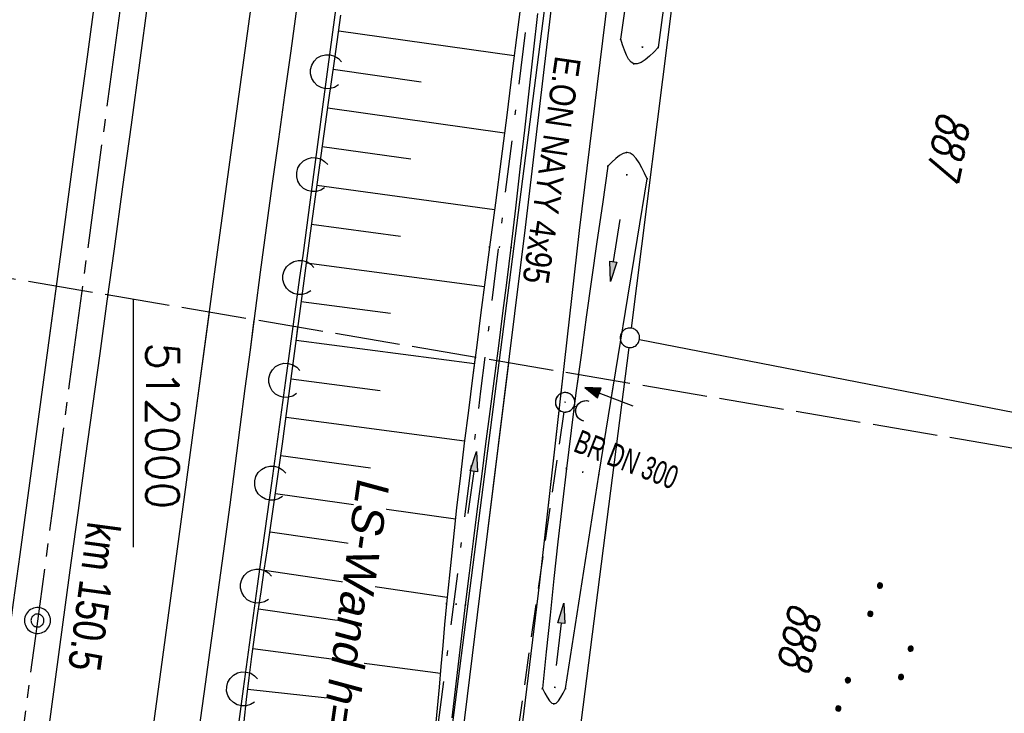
# Model space of a CAD drawing. Extents: x 510526 to 513920, y 467229 to 478797.
# Tile 287 of 467: x 511991 to 512067, y 474621 to 474674. Entities that reach past the tile are written whole.
import ezdxf
from ezdxf.enums import TextEntityAlignment as Align

# ---------------------------------------------------------------- set-up
doc = ezdxf.new("R2010")
doc.units = 0
doc.header["$LTSCALE"] = 10
doc.header["$MEASUREMENT"] = 0
for name, pattern in [('ACHSE', [5.5, 4, -0.5, 0.5, -0.5]), ('AUSGEZOGEN', [0]), ('LT00', [0]), ('LT08', [0.42, 0.2, -0.1, 0.02, -0.1]), ('LT14', [0.6, 0.5, -0.1]), ('STRICHLINIE2', [0.375, 0.25, -0.125])]:
    doc.linetypes.add(name, pattern=pattern)
doc.layers.get('0').update_dxf_attribs({"linetype": 'LT00'})
for name, color, linetype in [('-AX-020', 250, 'ACHSE'), ('-Halt-Pfeil', 4, 'LT00'), ('-Haltung', 182, 'STRICHLINIE2'), ('-Haltungsbeschriftung', 182, 'LT00'), ('-ST-20-1', 250, 'LT00'), ('-ST-20-5', 250, 'LT00'), ('DFK_AB_L', 21, 'LT00'), ('DFK_FLUR_NR', 250, 'LT00'), ('DFK_GZPKT', 250, 'LT00'), ('DFK_KATASTER', 250, 'LT00'), ('DFK_NUTZUNG', 250, 'LT00'), ('LS-WAND_TEXT', 11, 'Continuous'), ('PFEIL', 140, 'AUSGEZOGEN'), ('STROM_TEXT', 80, 'Continuous'), ('STROM_UNTER', 80, 'LT08'), ('V90_AFBR_BAB', 250, 'LT00'), ('V90_BOESCH', 250, 'LT00'), ('V90_BOSCHUNG', 250, 'LT00'), ('V90_GRABEN', 250, 'LT00'), ('V90_KA_PRUF', 182, 'LT00'), ('V90_LAERM', 11, 'LT00'), ('V90_LD_MARK', 250, 'LT00'), ('V90_PK_GR', 1, 'LT00'), ('V90_UK_DURCH', 182, 'LT00'), ('V91_AFBR_BAB', 250, 'LT00'), ('V91_BOESCH', 250, 'LT00'), ('V91_BOSCHUNG', 250, 'LT00'), ('V91_GRABEN', 250, 'LT00'), ('V91_KA_PRUF', 182, 'LT00'), ('V91_LAERM', 11, 'LT00'), ('V91_LD_MARK', 2, 'LT00'), ('V91_RASTER', 250, 'LT00'), ('V91_UK_DURCH', 182, 'LT00')]:
    doc.layers.add(name, color=color, linetype=linetype)
doc.layers.add('-BLATT_91-RAND', color=7, linetype='LT14', plot=False)
doc.styles.add('Arial Fett', font='txt', dxfattribs={"width": 0.8})
doc.styles.add('Beschrift', font='ARIAL.TTF')
doc.styles.add('Haltungsbeschriftung', font='ARIAL.TTF', dxfattribs={"width": 0.75})
doc.styles.get("Standard").update_dxf_attribs({"font": 'romans.shx'})
doc.styles.add('Versorgungsltg', font='ARIAL.TTF', dxfattribs={"width": 0.8, "height": 2})

# ---------------------------------------------------------------- blocks, each defined once
blk = doc.blocks.new('SYMB7111')
at = {"color": 0, "linetype": 'ByBlock'}
for p, q in [((-0.13, 0.202919), (-0.13, 0.177081)), ((-0.125, 0.172895), (-0.125, 0.207105)), ((-0.12, 0.209164), (-0.12, 0.170836)), ((-0.115, 0.170204), (-0.115, 0.209796)), ((-0.11, 0.209164), (-0.11, 0.170836)), ((-0.105, 0.172895), (-0.105, 0.207105)), ((-0.1, 0.202919), (-0.1, 0.177081)), ((-0.095, 0.189874), (-0.095, 0.190146)), ((0.1, 0.202919), (0.1, 0.177081)), ((0.105, 0.172895), (0.105, 0.207105)), ((0.11, 0.209164), (0.11, 0.170836)), ((0.115, 0.170204), (0.115, 0.209796)), ((0.12, 0.209164), (0.12, 0.170836)), ((0.125, 0.172895), (0.125, 0.207105)), ((0.13, 0.202919), (0.13, 0.177081)), ((0.135, 0.189874), (0.135, 0.190146)), ((-0.515, -0.177081), (-0.515, -0.202919)), ((-0.51, -0.207105), (-0.51, -0.172895)), ((-0.505, -0.170836), (-0.505, -0.209164)), ((-0.5, -0.209796), (-0.5, -0.170204)), ((-0.495, -0.170836), (-0.495, -0.209164)), ((-0.49, -0.207105), (-0.49, -0.172895)), ((-0.485, -0.177081), (-0.485, -0.202919)), ((-0.48, -0.190126), (-0.48, -0.189854)), ((-0.285, -0.177081), (-0.285, -0.202919)), ((-0.28, -0.207105), (-0.28, -0.172895)), ((-0.275, -0.170836), (-0.275, -0.209164)), ((-0.27, -0.209796), (-0.27, -0.170204)), ((-0.265, -0.170836), (-0.265, -0.209164)), ((-0.26, -0.207105), (-0.26, -0.172895)), ((-0.255, -0.177081), (-0.255, -0.202919)), ((-0.25, -0.190126), (-0.25, -0.189854)), ((0.255, -0.177081), (0.255, -0.202919)), ((0.26, -0.207105), (0.26, -0.172895)), ((0.265, -0.170836), (0.265, -0.209164)), ((0.27, -0.209796), (0.27, -0.170204)), ((0.275, -0.170836), (0.275, -0.209164)), ((0.28, -0.207105), (0.28, -0.172895)), ((0.285, -0.177081), (0.285, -0.202919)), ((0.29, -0.190126), (0.29, -0.189854)), ((0.485, -0.177081), (0.485, -0.202919)), ((0.49, -0.207105), (0.49, -0.172895)), ((0.495, -0.170836), (0.495, -0.209164)), ((0.5, -0.209796), (0.5, -0.170204)), ((0.505, -0.170836), (0.505, -0.209164)), ((0.51, -0.207105), (0.51, -0.172895)), ((0.515, -0.177081), (0.515, -0.202919)), ((0.52, -0.190126), (0.52, -0.189854))]:
    blk.add_line(p, q, dxfattribs=at)
for points in [[(-0.095, 0.19), (-0.096981, 0.198678), (-0.10253, 0.205637), (-0.11055, 0.209499), (-0.11945, 0.209499), (-0.12747, 0.205637), (-0.133019, 0.198678), (-0.135, 0.19), (-0.133019, 0.181322), (-0.12747, 0.174363), (-0.11945, 0.170501), (-0.11055, 0.170501), (-0.10253, 0.174363), (-0.096981, 0.181322), (-0.095, 0.19)], [(0.135, 0.19), (0.133019, 0.198678), (0.12747, 0.205637), (0.11945, 0.209499), (0.11055, 0.209499), (0.10253, 0.205637), (0.096981, 0.198678), (0.095, 0.19), (0.096981, 0.181322), (0.10253, 0.174363), (0.11055, 0.170501), (0.11945, 0.170501), (0.12747, 0.174363), (0.133019, 0.181322), (0.135, 0.19)], [(-0.48, -0.19), (-0.481981, -0.181322), (-0.48753, -0.174363), (-0.49555, -0.170501), (-0.50445, -0.170501), (-0.51247, -0.174363), (-0.518019, -0.181322), (-0.52, -0.19), (-0.518019, -0.198678), (-0.51247, -0.205637), (-0.50445, -0.209499), (-0.49555, -0.209499), (-0.48753, -0.205637), (-0.481981, -0.198678), (-0.48, -0.19)], [(-0.25, -0.19), (-0.251981, -0.181322), (-0.25753, -0.174363), (-0.26555, -0.170501), (-0.27445, -0.170501), (-0.28247, -0.174363), (-0.288019, -0.181322), (-0.29, -0.19), (-0.288019, -0.198678), (-0.28247, -0.205637), (-0.27445, -0.209499), (-0.26555, -0.209499), (-0.25753, -0.205637), (-0.251981, -0.198678), (-0.25, -0.19)], [(0.29, -0.19), (0.288019, -0.181322), (0.28247, -0.174363), (0.27445, -0.170501), (0.26555, -0.170501), (0.25753, -0.174363), (0.251981, -0.181322), (0.25, -0.19), (0.251981, -0.198678), (0.25753, -0.205637), (0.26555, -0.209499), (0.27445, -0.209499), (0.28247, -0.205637), (0.288019, -0.198678), (0.29, -0.19)], [(0.52, -0.19), (0.518019, -0.181322), (0.51247, -0.174363), (0.50445, -0.170501), (0.49555, -0.170501), (0.48753, -0.174363), (0.481981, -0.181322), (0.48, -0.19), (0.481981, -0.198678), (0.48753, -0.205637), (0.49555, -0.209499), (0.50445, -0.209499), (0.51247, -0.205637), (0.518019, -0.198678), (0.52, -0.19)]]:
    blk.add_lwpolyline(points, dxfattribs=at)
blk = doc.blocks.new('SYMB7010')
at = {"color": 0, "linetype": 'ByBlock'}
for points in [[(-0.031408, 0.499213), (-0.093728, 0.49134), (-0.15457, 0.475719), (-0.212975, 0.452595), (-0.268021, 0.422333), (-0.31884, 0.385411), (-0.36463, 0.342411), (-0.40467, 0.29401), (-0.438329, 0.240973), (-0.465074, 0.184136), (-0.484486, 0.124395), (-0.496256, 0.062692), (-0.5002, 0)], [(-0.5002, 0), (-0.496256, -0.062692), (-0.484486, -0.124395), (-0.465075, -0.184136), (-0.438329, -0.240973), (-0.404671, -0.29401), (-0.36463, -0.342411), (-0.31884, -0.385411), (-0.268021, -0.422333), (-0.212975, -0.452595), (-0.154571, -0.475719), (-0.093728, -0.49134), (-0.031408, -0.499213), (0.031408, -0.499213)], [(0.5002, 0), (0.496256, 0.062692), (0.484485, 0.124395), (0.465074, 0.184136), (0.438329, 0.240973), (0.40467, 0.29401), (0.36463, 0.342411), (0.31884, 0.385411), (0.268021, 0.422333), (0.212975, 0.452595), (0.15457, 0.475719), (0.093728, 0.49134), (0.031408, 0.499213), (-0.031408, 0.499213)], [(0.031408, -0.499213), (0.093728, -0.491341), (0.15457, -0.475719), (0.212975, -0.452595), (0.268021, -0.422333), (0.31884, -0.385411), (0.36463, -0.342411), (0.404671, -0.294011), (0.438329, -0.240974), (0.465075, -0.184136), (0.484486, -0.124395), (0.496256, -0.062692), (0.500201, 0)]]:
    blk.add_lwpolyline(points, dxfattribs=at)
blk = doc.blocks.new('SYMB0002')
at = {"color": 0, "linetype": 'ByBlock'}
for points in [[(-0.031395, 0.499013), (-0.093691, 0.491144), (-0.154509, 0.475528), (-0.21289, 0.452414), (-0.267913, 0.422164), (-0.318712, 0.385257), (-0.364484, 0.342274), (-0.404509, 0.293893), (-0.438154, 0.240877), (-0.464888, 0.184062), (-0.484292, 0.124345), (-0.496058, 0.062667), (-0.5, 0)], [(0.5, 0), (0.496057, 0.062667), (0.484292, 0.124345), (0.464888, 0.184062), (0.438153, 0.240877), (0.404509, 0.293893), (0.364484, 0.342274), (0.318712, 0.385257), (0.267913, 0.422164), (0.21289, 0.452414), (0.154509, 0.475528), (0.093691, 0.491144), (0.031395, 0.499013), (-0.031395, 0.499013)], [(-0.5, 0), (-0.496058, -0.062667), (-0.484292, -0.124345), (-0.464888, -0.184062), (-0.438154, -0.240877), (-0.404509, -0.293893), (-0.364485, -0.342274), (-0.318712, -0.385257), (-0.267914, -0.422164), (-0.21289, -0.452414), (-0.154509, -0.475529), (-0.093691, -0.491144), (-0.031395, -0.499014), (0.031395, -0.499014)], [(0.031395, -0.499014), (0.093691, -0.491144), (0.154509, -0.475529), (0.21289, -0.452414), (0.267914, -0.422164), (0.318712, -0.385257), (0.364485, -0.342274), (0.404509, -0.293893), (0.438154, -0.240877), (0.464889, -0.184062), (0.484292, -0.124345), (0.496058, -0.062667), (0.5, 0)]]:
    blk.add_lwpolyline(points, dxfattribs=at)
blk = doc.blocks.new('SYMB0011')
at = {"color": 0, "linetype": 'ByBlock'}
for p, q in [((0.5, 0), (-0.5, 0)), ((0, 0.5), (0, -0.5))]:
    blk.add_line(p, q, dxfattribs=at)
blk = doc.blocks.new('SYMB0003')
at = {"color": 0, "linetype": 'ByBlock'}
for p, q in [((-0.015712, 0), (0.010166, 0.012015)), ((0, -0.021257), (-0.015712, 0)), ((0.010166, 0.012015), (0, -0.021257))]:
    blk.add_line(p, q, dxfattribs=at)
for points in [[(-0.031395, 0.499013), (-0.093691, 0.491144), (-0.154509, 0.475528), (-0.21289, 0.452414), (-0.267913, 0.422164), (-0.318712, 0.385257), (-0.364484, 0.342274), (-0.404509, 0.293893), (-0.438154, 0.240877), (-0.464888, 0.184062), (-0.484292, 0.124345), (-0.496058, 0.062667), (-0.5, 0)], [(-0.5, 0), (-0.496058, -0.062667), (-0.484292, -0.124345), (-0.464888, -0.184062), (-0.438154, -0.240877), (-0.404509, -0.293893), (-0.364485, -0.342274), (-0.318712, -0.385257), (-0.267914, -0.422164), (-0.21289, -0.452414), (-0.154509, -0.475529), (-0.093691, -0.491144), (-0.031395, -0.499014), (0.031395, -0.499014)], [(0.5, 0), (0.496057, 0.062667), (0.484292, 0.124345), (0.464888, 0.184062), (0.438153, 0.240877), (0.404509, 0.293893), (0.364484, 0.342274), (0.318712, 0.385257), (0.267913, 0.422164), (0.21289, 0.452414), (0.154509, 0.475528), (0.093691, 0.491144), (0.031395, 0.499013), (-0.031395, 0.499013)], [(0.031395, -0.499014), (0.093691, -0.491144), (0.154509, -0.475529), (0.21289, -0.452414), (0.267914, -0.422164), (0.318712, -0.385257), (0.364485, -0.342274), (0.404509, -0.293893), (0.438154, -0.240877), (0.464889, -0.184062), (0.484292, -0.124345), (0.496058, -0.062667), (0.5, 0)]]:
    blk.add_lwpolyline(points, dxfattribs=at)
blk = doc.blocks.new('SYMB1107')
at = {"color": 0, "linetype": 'ByBlock'}
for points in [[(-0.2, 0), (-0.196157, 0.039018), (-0.184776, 0.076537), (-0.166294, 0.111114), (-0.141421, 0.141421), (-0.111114, 0.166294), (-0.076537, 0.184776), (-0.039018, 0.196157), (0, 0.2)], [(0, 0.2), (0.039018, 0.196157), (0.076537, 0.184776), (0.111114, 0.166294), (0.141421, 0.141421), (0.166294, 0.111114), (0.184776, 0.076537), (0.196157, 0.039018), (0.2, 0)]]:
    blk.add_lwpolyline(points, dxfattribs=at)
blk = doc.blocks.new('SYMB7122')
at = {"color": 0, "linetype": 'ByBlock'}
for points in [[(-0.109975, -0.002365), (-0.106745, 0.026562), (-0.096041, 0.053629), (-0.078613, 0.076941), (-0.055681, 0.094866), (-0.028851, 0.106149), (0, 0.11)], [(0, 0.11), (0.028851, 0.106149), (0.055681, 0.094866), (0.078613, 0.076941), (0.096041, 0.053629), (0.106745, 0.026562), (0.109975, -0.002365)], [(-0.075234, -0.080249), (-0.093647, -0.057708), (-0.105504, -0.031126), (-0.109975, -0.002365)], [(0.109975, -0.002365), (0.105504, -0.031126), (0.093647, -0.057708), (0.075234, -0.080249)]]:
    blk.add_lwpolyline(points, dxfattribs=at)
blk = doc.blocks.new('Pfreil3')
at = {"layer": 'PFEIL'}
blk.add_hatch(color=256, dxfattribs=at).paths.add_polyline_path([(-1.549, 0.273), (-1.549, -0.273), (0, 0)])
for p, q in [((-1.549, 0), (-4.831, 0)), ((-1.549, -0.273), (-1.549, 0.273)), ((-1.549, 0.273), (0, 0)), ((0, 0), (-1.549, -0.273))]:
    blk.add_line(p, q, dxfattribs=at)
blk = doc.blocks.new('SYMB0070')
at = {"color": 0, "linetype": 'ByBlock'}
for p, q in [((-0.5, 0), (0.2, 0)), ((0.5, 0), (0.2, 0.1)), ((0.2, 0.1), (0.2, 0)), ((0.468, 0), (0.21, 0.086)), ((0.21, 0.086), (0.21, -0.086)), ((0.21, -0.086), (0.468, 0)), ((0.22, -0.072), (0.437, 0)), ((0.23, -0.058), (0.405, 0)), ((0.24, -0.045), (0.374, 0)), ((0.342, 0), (0.25, 0.031)), ((0.25, 0.031), (0.25, -0.031)), ((0.25, -0.031), (0.342, 0)), ((0.26, -0.017), (0.31, 0)), ((0.27, -0.003), (0.279, 0))]:
    blk.add_line(p, q, dxfattribs=at)
for points in [[(0.2, 0), (0.2, -0.1), (0.5, 0)], [(0.437, 0), (0.22, 0.072), (0.22, -0.072)], [(0.405, 0), (0.23, 0.058), (0.23, -0.058)], [(0.374, 0), (0.24, 0.045), (0.24, -0.045)], [(0.31, 0), (0.26, 0.017), (0.26, -0.017)], [(0.279, 0), (0.27, 0.003), (0.27, -0.003)]]:
    blk.add_lwpolyline(points, dxfattribs=at)

msp = doc.modelspace()

# ---------------------------------------------------------------- linework, layer by layer
at = {"layer": '-AX-020', "ltscale": 0.2, "flags": 128}
msp.add_lwpolyline([(513881.716, 478796.972), (513877.87, 478787.354), (513870.367, 478768.801), (513862.788, 478750.278), (513855.137, 478731.786), (513847.411, 478713.324), (513839.611, 478694.893), (513831.738, 478676.494), (513823.791, 478658.127), (513815.771, 478639.791), (513807.678, 478621.487), (513799.512, 478603.216), (513791.272, 478584.978), (513782.96, 478566.773), (513774.576, 478548.601), (513766.118, 478530.463), (513757.588, 478512.359), (513748.986, 478494.289), (513740.312, 478476.254), (513731.565, 478458.253), (513722.747, 478440.287), (513713.857, 478422.357), (513704.896, 478404.463), (513695.863, 478386.605), (513686.758, 478368.782), (513677.583, 478350.997), (513668.336, 478333.248), (513659.019, 478315.536), (513649.63, 478297.862), (513640.172, 478280.225), (513630.643, 478262.626), (513621.043, 478245.066), (513611.374, 478227.544), (513601.634, 478210.061), (513591.825, 478192.617), (513586.745, 478183.647), (513576.83, 478166.262), (513566.848, 478148.917), (513556.8, 478131.609), (513546.688, 478114.338), (513536.514, 478097.104), (513526.28, 478079.906), (513515.988, 478062.743), (513505.638, 478045.613), (513495.234, 478028.517), (513484.778, 478011.453), (513474.27, 477994.421), (513463.712, 477977.419), (513453.108, 477960.447), (513442.457, 477943.503), (513431.762, 477926.587), (513421.026, 477909.698), (513410.248, 477892.835), (513399.432, 477875.997), (513388.579, 477859.182), (513377.691, 477842.39), (513366.769, 477825.62), (513355.815, 477808.871), (513344.831, 477792.142), (513333.819, 477775.431), (513322.78, 477758.738), (513311.715, 477742.062), (513300.628, 477725.401), (513289.519, 477708.754), (513278.389, 477692.121), (513267.242, 477675.5), (513256.078, 477658.891), (513244.899, 477642.291), (513233.706, 477625.7), (513222.502, 477609.117), (513211.288, 477592.542), (513200.066, 477575.971), (513188.837, 477559.405), (513177.603, 477542.843), (513166.366, 477526.282), (513154.797, 477509.239), (513142.496, 477491.114), (513130.197, 477472.988), (513117.902, 477454.859), (513105.613, 477436.726), (513093.333, 477418.587), (513081.064, 477400.44), (513068.808, 477382.285), (513056.567, 477364.119), (513044.344, 477345.942), (513032.141, 477327.752), (513019.958, 477309.547), (513007.8, 477291.325), (512995.668, 477273.087), (512983.565, 477254.83), (512971.492, 477236.552), (512959.452, 477218.253), (512947.447, 477199.931), (512935.479, 477181.584), (512923.551, 477163.212), (512911.665, 477144.812), (512899.822, 477126.385), (512888.026, 477107.927), (512876.279, 477089.439), (512864.582, 477070.918), (512852.939, 477052.364), (512841.352, 477033.775), (512829.822, 477015.15), (512818.352, 476996.488), (512806.945, 476977.787), (512795.603, 476959.048), (512789.644, 476949.141), (512778.405, 476930.339), (512767.236, 476911.496), (512756.135, 476892.613), (512745.103, 476873.688), (512734.14, 476854.724), (512723.246, 476835.72), (512712.422, 476816.676), (512701.668, 476797.593), (512690.983, 476778.471), (512680.369, 476759.309), (512669.824, 476740.11), (512659.35, 476720.871), (512648.946, 476701.595), (512638.612, 476682.281), (512628.349, 476662.929), (512618.157, 476643.54), (512608.036, 476624.113), (512597.985, 476604.65), (512588.006, 476585.15), (512578.098, 476565.614), (512568.261, 476546.042), (512558.497, 476526.434), (512548.803, 476506.791), (512539.182, 476487.112), (512529.632, 476467.399), (512520.155, 476447.65), (512510.749, 476427.867), (512501.416, 476408.05), (512492.156, 476388.199), (512482.968, 476368.314), (512473.852, 476348.396), (512464.81, 476328.445), (512455.84, 476308.46), (512446.944, 476288.443), (512438.12, 476268.394), (512429.37, 476248.313), (512420.694, 476228.2), (512412.09, 476208.055), (512403.561, 476187.879), (512395.105, 476167.672), (512386.723, 476147.434), (512378.415, 476127.166), (512370.181, 476106.867), (512362.021, 476086.539), (512353.936, 476066.181), (512345.925, 476045.794), (512337.988, 476025.377), (512330.127, 476004.932), (512322.339, 475984.458), (512314.627, 475963.955), (512306.989, 475943.425), (512299.427, 475922.867), (512291.94, 475902.281), (512284.528, 475881.669), (512277.191, 475861.029), (512269.93, 475840.362), (512262.744, 475819.67), (512255.634, 475798.951), (512248.599, 475778.206), (512241.641, 475757.436), (512234.758, 475736.641), (512227.951, 475715.82), (512221.221, 475694.975), (512214.566, 475674.105), (512207.988, 475653.211), (512201.487, 475632.294), (512200.128, 475627.887), (512194.281, 475608.791), (512188.5, 475589.674), (512182.785, 475570.538), (512177.137, 475551.381), (512171.56, 475532.204), (512166.053, 475513.007), (512160.618, 475493.788), (512155.257, 475474.55), (512149.971, 475455.29), (512148.09, 475448.361), (512142.908, 475429.074), (512137.804, 475409.765), (512132.778, 475390.436), (512127.829, 475371.088), (512122.957, 475351.719), (512118.163, 475332.332), (512113.447, 475312.925), (512108.808, 475293.499), (512104.247, 475274.055), (512099.765, 475254.593), (512095.36, 475235.113), (512091.033, 475215.616), (512086.785, 475196.101), (512082.614, 475176.57), (512078.522, 475157.022), (512074.508, 475137.458), (512070.573, 475117.878), (512066.716, 475098.282), (512063.238, 475080.246), (512059.532, 475060.621), (512055.901, 475040.983), (512052.344, 475021.33), (512048.857, 475001.665), (512045.438, 474981.988), (512042.084, 474962.3), (512038.794, 474942.602), (512035.562, 474922.893), (512032.388, 474903.175), (512029.269, 474883.449), (512026.201, 474863.714), (512023.183, 474843.972), (512020.21, 474824.222), (512017.282, 474804.467), (512014.394, 474784.705), (512011.544, 474764.937), (512008.73, 474745.165), (512005.949, 474725.388), (512003.198, 474705.607), (512000.474, 474685.821), (511997.775, 474666.033), (511995.098, 474646.242), (511992.439, 474626.448), (511989.798, 474606.651), (511987.169, 474586.854), (511984.552, 474567.054), (511981.943, 474547.253), (511979.34, 474527.452), (511976.744, 474507.689), (511975.127, 474495.377), (511973.477, 474482.815), (511971.825, 474470.254), (511970.169, 474457.693), (511968.506, 474445.133), (511966.835, 474432.574), (511965.154, 474420.016), (511963.46, 474407.46), (511961.752, 474394.906), (511960.027, 474382.355), (511958.283, 474369.806), (511956.518, 474357.259), (511954.73, 474344.717), (511952.918, 474332.177), (511951.078, 474319.642), (511949.209, 474307.111), (511947.309, 474294.584), (511945.376, 474282.063), (511943.407, 474269.547), (511941.4, 474257.038), (511939.355, 474244.534), (511937.267, 474232.038), (511935.137, 474219.549), (511932.96, 474207.067), (511930.736, 474194.594), (511928.462, 474182.131), (511926.136, 474169.676), (511923.757, 474157.232), (511921.321, 474144.799), (511918.829, 474132.377), (511916.276, 474119.967), (511913.661, 474107.57), (511910.982, 474095.187), (511908.238, 474082.818), (511905.425, 474070.464), (511902.544, 474058.127), (511899.59, 474045.806), (511896.562, 474033.504), (511893.47, 474021.261), (511890.29, 474008.997), (511887.033, 473996.753), (511883.699, 473984.53), (511880.287, 473972.328), (511876.798, 473960.148), (511873.233, 473947.991), (511869.591, 473935.856), (511865.873, 473923.745), (511862.077, 473911.656), (511858.206, 473899.593), (511854.259, 473887.554), (511850.236, 473875.54), (511846.136, 473863.552), (511841.962, 473851.59), (511837.711, 473839.654), (511833.386, 473827.746), (511828.985, 473815.865), (511824.51, 473804.012), (511819.96, 473792.188), (511815.335, 473780.392), (511810.636, 473768.626), (511805.863, 473756.89), (511801.015, 473745.185), (511796.094, 473733.51), (511791.099, 473721.866), (511786.031, 473710.255), (511780.889, 473698.675), (511775.675, 473687.128), (511770.388, 473675.615), (511765.028, 473664.135), (511759.596, 473652.689), (511754.091, 473641.278), (511748.515, 473629.901), (511742.867, 473618.56), (511737.147, 473607.255), (511731.356, 473595.986), (511725.494, 473584.754), (511719.562, 473573.559), (511713.558, 473562.402), (511707.485, 473551.283), (511701.341, 473540.203), (511695.128, 473529.162), (511688.845, 473518.159), (511682.492, 473507.198), (511676.07, 473496.276), (511669.58, 473485.395), (511663.021, 473474.555), (511656.394, 473463.757), (511649.699, 473453.001), (511642.935, 473442.288), (511636.105, 473431.617), (511629.207, 473420.99), (511622.242, 473410.406), (511615.211, 473399.867), (511608.113, 473389.372), (511600.949, 473378.922), (511593.719, 473368.518), (511586.423, 473358.16), (511579.062, 473347.848), (511571.637, 473337.582), (511564.147, 473327.364), (511556.592, 473317.193), (511548.973, 473307.07), (511541.291, 473296.996), (511533.545, 473286.969), (511525.735, 473276.993), (511517.863, 473267.066), (511509.929, 473257.188), (511501.932, 473247.361), (511493.873, 473237.584), (511485.753, 473227.859), (511477.572, 473218.186), (511475.548, 473215.811), (511467.291, 473206.202), (511458.976, 473196.642), (511450.605, 473187.132), (511442.182, 473177.667), (511433.709, 473168.249), (511425.188, 473158.872), (511416.622, 473149.537), (511408.014, 473140.241), (511399.365, 473130.982), (511390.679, 473121.758), (511381.958, 473112.568), (511373.205, 473103.409), (511364.421, 473094.278), (511355.61, 473085.175), (511346.772, 473076.096), (511337.912, 473067.039), (511329.031, 473058.003), (511320.132, 473048.986), (511311.216, 473039.984), (511302.286, 473030.997), (511293.345, 473022.02), (511284.394, 473013.053), (511275.436, 473004.094), (511266.473, 472995.139), (511255.909, 472984.591), (511236.789, 472965.502), (511230.177, 472958.9), (511223.567, 472952.294), (511216.964, 472945.683), (511210.368, 472939.063), (511203.785, 472932.433), (511197.215, 472925.788), (511190.663, 472919.125), (511184.131, 472912.443), (511177.622, 472905.739), (511171.139, 472899.01), (511164.685, 472892.252), (511158.263, 472885.464), (511151.877, 472878.643), (511145.529, 472871.786), (511139.222, 472864.891), (511132.96, 472857.955), (511126.746, 472850.976), (511120.583, 472843.952), (511114.476, 472836.881), (511109.32, 472830.82), (511103.322, 472823.655), (511097.386, 472816.438), (511091.511, 472809.171), (511085.699, 472801.854), (511079.95, 472794.488), (511074.265, 472787.072), (511068.642, 472779.609), (511063.084, 472772.097), (511057.591, 472764.538), (511052.162, 472756.933), (511046.799, 472749.281), (511041.501, 472741.584), (511036.27, 472733.841), (511031.105, 472726.054), (511026.007, 472718.223), (511020.976, 472710.349), (511016.012, 472702.431), (511011.117, 472694.472), (511006.29, 472686.471), (511001.532, 472678.429), (510996.842, 472670.347), (510992.223, 472662.225), (510987.672, 472654.063), (510983.192, 472645.863), (510978.782, 472637.625), (510974.443, 472629.349), (510970.175, 472621.036), (510965.978, 472612.687), (510961.853, 472604.303), (510957.799, 472595.883), (510953.818, 472587.43), (510949.91, 472578.942), (510946.074, 472570.422), (510942.311, 472561.868), (510938.622, 472553.283), (510935.007, 472544.666), (510931.465, 472536.02), (510927.997, 472527.343), (510924.604, 472518.636), (510921.286, 472509.901), (510918.042, 472501.138), (510914.874, 472492.347), (510911.781, 472483.529), (510908.763, 472474.686), (510905.821, 472465.817), (510902.956, 472456.923), (510900.166, 472448.004), (510897.454, 472439.062), (510894.817, 472430.098), (510892.258, 472421.111), (510889.776, 472412.102), (510887.37, 472403.073), (510885.043, 472394.023), (510882.792, 472384.954), (510880.62, 472375.866), (510878.525, 472366.759), (510876.509, 472357.635), (510874.57, 472348.494), (510872.71, 472339.337), (510870.929, 472330.164), (510869.226, 472320.976), (510867.602, 472311.774), (510866.056, 472302.558), (510864.59, 472293.33), (510863.202, 472284.089), (510861.894, 472274.837), (510860.665, 472265.574), (510859.516, 472256.301), (510858.445, 472247.018), (510857.455, 472237.726), (510856.544, 472228.427), (510855.712, 472219.119), (510854.96, 472209.806), (510854.288, 472200.485), (510853.696, 472191.159), (510853.184, 472181.829), (510852.752, 472172.495), (510852.399, 472163.157), (510852.127, 472153.817), (510851.934, 472144.475), (510851.822, 472135.131), (510851.789, 472125.787), (510851.836, 472116.443), (510851.964, 472107.1), (510852.009, 472104.711), (510852.237, 472095.37), (510852.543, 472086.03), (510852.927, 472076.694), (510853.387, 472067.361), (510853.922, 472058.032), (510854.53, 472048.707), (510855.21, 472039.388), (510855.961, 472030.074), (510856.782, 472020.766), (510857.671, 472011.464), (510858.627, 472002.169), (510859.649, 471992.88), (510860.734, 471983.599), (510861.883, 471974.326), (510863.094, 471965.06), (510864.364, 471955.802), (510865.694, 471946.554), (510867.082, 471937.313), (510868.525, 471928.081), (510870.024, 471918.857), (510871.577, 471909.643), (510873.182, 471900.438), (510874.839, 471891.241), (510876.545, 471882.054), (510878.3, 471872.876), (510880.102, 471863.708), (510881.95, 471854.548), (510883.842, 471845.397), (510885.778, 471836.255), (510887.756, 471827.123), (510889.775, 471817.999), (510891.834, 471808.885), (510893.93, 471799.779), (510896.064, 471790.681), (510898.233, 471781.592), (510900.437, 471772.511), (510902.673, 471763.439), (510904.942, 471754.374), (510907.241, 471745.317), (510909.57, 471736.267), (510911.926, 471727.225), (510914.31, 471718.19), (510916.719, 471709.161), (510919.152, 471700.139), (510921.608, 471691.124), (510924.087, 471682.114), (510926.585, 471673.11), (510929.104, 471664.112), (510931.64, 471655.118), (510934.193, 471646.129), (510936.762, 471637.145), (510939.345, 471628.165), (510941.941, 471619.188), (510944.55, 471610.216), (510947.169, 471601.246), (510949.797, 471592.279), (510952.434, 471583.314), (510955.078, 471574.352), (510957.727, 471565.391), (510960.382, 471556.431), (510963.039, 471547.473), (510967.703, 471531.767), (510970.248, 471523.199), (510975.26, 471506.323), (510980.27, 471489.445), (510985.273, 471472.566), (510990.267, 471455.684), (510995.248, 471438.798), (511000.214, 471421.908), (511005.162, 471405.012), (511010.087, 471388.11), (511014.988, 471371.201), (511019.861, 471354.283), (511024.703, 471337.357), (511029.511, 471320.421), (511034.281, 471303.475), (511039.011, 471286.517), (511043.698, 471269.547), (511048.338, 471252.564), (511052.928, 471235.568), (511057.465, 471218.557), (511061.945, 471201.532), (511066.367, 471184.491), (511070.726, 471167.434), (511075.019, 471150.36), (511079.243, 471133.269), (511083.395, 471116.16), (511086.572, 471102.843), (511090.589, 471085.702), (511094.527, 471068.543), (511098.388, 471051.366), (511102.17, 471034.172), (511105.875, 471016.961), (511109.501, 470999.734), (511113.048, 470982.489), (511116.518, 470965.23), (511119.908, 470947.954), (511123.221, 470930.663), (511126.454, 470913.357), (511129.609, 470896.037), (511132.686, 470878.703), (511135.683, 470861.354), (511138.602, 470843.993), (511141.441, 470826.619), (511144.202, 470809.231), (511146.884, 470791.831), (511149.487, 470774.42), (511152.01, 470756.996), (511154.454, 470739.562), (511156.819, 470722.116), (511159.105, 470704.66), (511161.311, 470687.193), (511163.438, 470669.717), (511165.485, 470652.232), (511165.638, 470650.897), (511167.873, 470631.022), (511170.027, 470611.138), (511172.103, 470591.246), (511174.098, 470571.346), (511176.014, 470551.438), (511177.851, 470531.523), (511179.526, 470512.546), (511180.884, 470496.345), (511182.163, 470480.137), (511183.363, 470463.922), (511184.482, 470447.702), (511185.522, 470431.478), (511186.482, 470415.247), (511187.362, 470399.013), (511188.162, 470382.774), (511188.882, 470366.532), (511189.522, 470350.286), (511190.082, 470334.037), (511190.563, 470317.786), (511190.963, 470301.532), (511191.284, 470285.277), (511191.524, 470269.02), (511191.684, 470252.763), (511191.765, 470236.505), (511191.765, 470220.247), (511191.686, 470203.988), (511191.526, 470187.731), (511191.287, 470171.474), (511191.243, 470169.007), (511190.912, 470152.752), (511190.504, 470136.499), (511190.023, 470120.247), (511189.472, 470103.998), (511188.854, 470087.752), (511188.173, 470071.508), (511187.432, 470055.266), (511186.634, 470039.027), (511185.783, 470022.791), (511184.882, 470006.558), (511183.935, 469990.327), (511182.944, 469974.099), (511181.913, 469957.873), (511180.846, 469941.65), (511179.745, 469925.429), (511178.614, 469909.21), (511177.457, 469892.993), (511176.276, 469876.777), (511175.075, 469860.563), (511173.858, 469844.35), (511172.627, 469828.139), (511171.386, 469811.927), (511170.138, 469795.717), (511168.847, 469778.991), (511030.959, 467993.348), (511029.419, 467973.407), (511027.883, 467953.466), (511026.353, 467933.525), (511024.832, 467913.582), (511023.323, 467893.64), (511021.828, 467873.695), (511020.353, 467853.75), (511018.898, 467833.804), (511017.467, 467813.855), (511016.063, 467793.903), (511014.69, 467773.951), (511013.35, 467753.995), (511012.046, 467734.038), (511010.782, 467714.078), (511009.56, 467694.116), (511008.383, 467674.151), (511007.254, 467654.183), (511006.177, 467634.211), (511005.154, 467614.237), (511004.188, 467594.261), (511003.284, 467574.281), (511002.442, 467554.299), (511001.667, 467534.314), (511000.962, 467514.327), (511000.329, 467494.336), (510999.772, 467474.345), (510999.556, 467465.709), (510999.112, 467445.714), (510998.747, 467425.717), (510998.463, 467405.719), (510998.259, 467385.719), (510998.135, 467365.72), (510998.091, 467345.72), (510998.127, 467325.72), (510998.243, 467305.721), (510998.439, 467285.721), (510998.715, 467265.723), (510999.071, 467245.726), (510999.432, 467229.156)], dxfattribs=at)
at = {"layer": '-Haltung'}
for p, q in [((512033.161, 474643.897), (512024.846, 474586.222)), ((512034.188, 474644.256), (512033.96, 474644.351))]:
    msp.add_line(p, q, dxfattribs=at)
at = {"layer": 'DFK_AB_L'}
msp.add_line((512047.684, 474799.216), (512022.546, 474604.114), dxfattribs=at)
at = {"layer": 'DFK_KATASTER'}
for p, q in [((512042.666, 474684.516), (512038.354, 474650.354)), ((512038.996, 474649.467), (512086.914, 474640.163)), ((512038.166, 474648.866), (512033.675, 474613.534))]:
    msp.add_line(p, q, dxfattribs=at)
at = {"layer": 'STROM_UNTER', "ltscale": 2, "flags": 128}
msp.add_lwpolyline([(511955.994, 474580.534), (511956.772, 474580.103), (511957.828, 474581.719), (511957.44, 474583.788), (511965.689, 474595.426), (511967.609, 474596.762), (511969.635, 474597.537), (511971.513, 474597.84), (511973.476, 474597.926), (512002.839, 474592.619), (512011.041, 474591.019), (512014.239, 474590.925), (512017.342, 474591.865), (512018.659, 474592.993), (512020.117, 474595.06), (512020.634, 474597.315), (512021.445, 474603.66), (512026.786, 474645.497), (512034.191, 474705.136), (512041.879, 474761.123), (512047.086, 474800.049), (512052.313, 474821.532), (512060.566, 474842.562), (512062.906, 474842.881), (512064.118, 474846.623)], dxfattribs=at)
at = {"layer": 'V90_AFBR_BAB'}
for points in [[(512020.62, 474597.724), (512020.78, 474597.885), (512021.347, 474598.583), (512021.836, 474599.325), (512022.256, 474600.105), (512022.612, 474600.918), (512022.911, 474601.756), (512023.16, 474602.614), (512023.366, 474603.486), (512023.536, 474604.364), (512023.675, 474605.244), (512023.792, 474606.119), (512026.914, 474631.382), (512030.211, 474658.098), (512033.509, 474685.918)], [(512037.739, 474685.463), (512034.363, 474657.878), (512031.291, 474630.787), (512028.213, 474605.395), (512028.097, 474604.416), (512027.994, 474603.438), (512027.914, 474602.461), (512027.864, 474601.482), (512027.855, 474600.5), (512027.896, 474599.513), (512027.997, 474598.519), (512028.165, 474597.516), (512028.412, 474596.502), (512028.509, 474596.191)], [(511997.099, 474676.08), (511996.447, 474671.262), (511995.796, 474666.444), (511995.147, 474661.625), (511994.498, 474656.807), (511993.423, 474648.841), (511992.346, 474640.875), (511991.265, 474632.909), (511990.762, 474629.207), (511990.259, 474625.506), (511989.757, 474621.804), (511989.258, 474618.102), (511988.762, 474614.399), (511988.24, 474610.468), (511987.722, 474606.536), (511987.411, 474604.175)], [(511991.363, 474603.407), (511991.952, 474607.837), (511992.762, 474613.923), (511993.373, 474618.51), (511993.985, 474623.097), (511994.601, 474627.684), (511995.221, 474632.27), (511995.772, 474636.304), (511996.326, 474640.338), (511996.883, 474644.372), (511997.441, 474648.406), (511997.998, 474652.439), (511998.554, 474656.473), (511999.208, 474661.247), (511999.86, 474666.022), (512000.509, 474670.796), (512001.157, 474675.571)], [(512012.612, 474675.134), (512012.135, 474671.725), (512011.658, 474668.315), (512011.183, 474664.906), (512010.711, 474661.496), (512010.245, 474658.085), (512009.785, 474654.674), (512009.388, 474651.684), (512008.996, 474648.693), (512008.607, 474645.702), (512008.218, 474642.711), (512007.828, 474639.72), (512007.435, 474636.729), (512007.037, 474633.739), (512006.632, 474630.75), (512006.272, 474628.143), (512005.909, 474625.536), (512005.544, 474622.93), (512005.181, 474620.323), (512004.823, 474617.716), (512004.472, 474615.107), (512004.13, 474612.498), (512003.883, 474610.552), (512003.639, 474608.605)]]:
    msp.add_lwpolyline(points, dxfattribs=at)
at = {"layer": 'V90_BOESCH'}
msp.add_lwpolyline([(512008.554, 474620.049), (512008.724, 474621.726), (512008.918, 474623.397), (512009.132, 474625.062), (512009.36, 474626.723), (512009.601, 474628.382), (512009.848, 474630.038), (512010.098, 474631.694), (512010.346, 474633.35), (512010.74, 474636.045), (512011.123, 474638.744), (512011.495, 474641.445), (512011.859, 474644.149), (512012.219, 474646.853), (512012.575, 474649.559), (512012.931, 474652.265), (512013.289, 474654.971), (512013.65, 474657.676), (512014.108, 474661.036), (512014.573, 474664.395), (512015.044, 474667.752), (512015.52, 474671.108), (512015.997, 474674.463)], dxfattribs=at)
at = {"layer": 'V90_BOSCHUNG'}
for p, q in [((512015.827, 474673.269), (512029.355, 474671.361)), ((512015.405, 474670.299), (512022.19, 474669.342)), ((512014.985, 474667.328), (512028.593, 474665.409)), ((512014.566, 474664.345), (512021.388, 474663.395)), ((512014.152, 474661.36), (512027.827, 474659.484)), ((512013.745, 474658.375), (512020.592, 474657.448)), ((512013.344, 474655.388), (512027.051, 474653.56)), ((512012.949, 474652.401), (512019.806, 474651.5)), ((512012.556, 474649.414), (512026.278, 474647.637)), ((512012.166, 474646.453), (512019.031, 474645.55)), ((512011.771, 474643.492), (512025.523, 474641.658)), ((512011.372, 474640.545), (512018.267, 474639.599)), ((512010.962, 474637.6), (512024.816, 474635.646)), ((512010.541, 474634.669), (512017.515, 474633.646)), ((512010.101, 474631.715), (512024.187, 474629.622)), ((512009.651, 474628.723), (512016.783, 474627.689)), ((512009.213, 474625.662), (512023.66, 474623.754)), ((512008.816, 474622.542), (512016.11, 474621.725))]:
    msp.add_line(p, q, dxfattribs=at)
at = {"layer": 'V90_GRABEN'}
for points in [[(512037.551, 474672.624), (512041.154, 474697.946), (512041.241, 474698.224), (512041.41, 474698.479), (512041.642, 474698.701), (512041.921, 474698.877), (512042.227, 474698.997), (512042.545, 474699.048), (512042.856, 474699.02), (512043.149, 474698.901), (512043.406, 474698.707), (512043.616, 474698.457), (512043.768, 474698.171), (512043.851, 474697.868), (512043.855, 474697.569), (512040.444, 474671.973)], [(512030.06, 474676.908), (512029.631, 474673.534), (512029.201, 474670.157), (512028.768, 474666.777), (512028.333, 474663.391), (512027.894, 474659.999), (512027.45, 474656.598), (512027.12, 474654.082), (512026.789, 474651.563), (512026.46, 474649.043), (512026.135, 474646.524), (512025.816, 474644.009), (512025.504, 474641.499), (512025.202, 474638.998), (512024.913, 474636.506), (512024.638, 474634.027), (512024.379, 474631.563), (512024.139, 474629.116), (512023.99, 474627.504), (512023.847, 474625.897), (512023.707, 474624.291), (512023.565, 474622.684), (512023.419, 474621.071), (512023.266, 474619.45)], [(512024.557, 474620.324), (512024.764, 474622.073), (512024.97, 474623.814), (512025.175, 474625.551), (512025.381, 474627.29), (512025.592, 474629.034), (512025.893, 474631.481), (512026.204, 474633.945), (512026.521, 474636.426), (512026.845, 474638.92), (512027.171, 474641.426), (512027.5, 474643.941), (512027.828, 474646.462), (512028.155, 474648.988), (512028.478, 474651.516), (512028.795, 474654.044), (512029.106, 474656.57), (512029.466, 474659.588), (512029.816, 474662.6), (512030.158, 474665.608), (512030.494, 474668.611), (512030.826, 474671.61), (512031.156, 474674.608)], [(512040.444, 474671.973), (512040.099, 474671.631), (512039.759, 474671.312), (512039.431, 474671.039), (512039.12, 474670.834), (512038.832, 474670.721), (512038.573, 474670.723), (512038.355, 474670.846), (512038.162, 474671.075), (512037.991, 474671.389), (512037.836, 474671.765), (512037.691, 474672.184), (512037.551, 474672.624)], [(512039.591, 474661.864), (512039.386, 474662.3), (512039.178, 474662.717), (512038.965, 474663.098), (512038.745, 474663.424), (512038.514, 474663.677), (512038.271, 474663.838), (512038.013, 474663.89), (512037.744, 474663.824), (512037.462, 474663.66), (512037.17, 474663.423), (512036.871, 474663.136), (512036.568, 474662.825)], [(512036.568, 474662.825), (512036.145, 474659.918), (512035.724, 474657.01), (512035.308, 474654.102), (512034.898, 474651.193), (512034.497, 474648.283), (512034.107, 474645.372), (512033.731, 474642.459), (512033.369, 474639.544), (512033.035, 474636.72), (512032.715, 474633.895), (512032.406, 474631.068), (512032.106, 474628.24), (512031.81, 474625.412), (512031.518, 474622.583)], [(512033.298, 474622.577), (512033.938, 474626.691), (512034.581, 474630.804), (512035.227, 474634.917), (512035.878, 474639.029), (512036.61, 474643.598), (512037.349, 474648.165), (512038.093, 474652.732), (512038.841, 474657.298), (512039.591, 474661.864)], [(512031.518, 474622.583), (512031.697, 474622.232), (512031.877, 474621.909), (512032.056, 474621.643), (512032.235, 474621.464), (512032.414, 474621.399), (512032.591, 474621.466), (512032.768, 474621.645), (512032.945, 474621.909), (512033.121, 474622.229), (512033.298, 474622.577)]]:
    msp.add_lwpolyline(points, dxfattribs=at)
at = {"layer": 'V90_LAERM'}
for p, q in [((512014.967, 474670.114), (512016.026, 474678.044)), ((512013.909, 474662.184), (512014.967, 474670.114)), ((512011.755, 474646.33), (512012.844, 474654.255)), ((512010.667, 474638.404), (512011.755, 474646.33)), ((512008.506, 474622.551), (512009.582, 474630.478))]:
    msp.add_line(p, q, dxfattribs=at)
for points in [[(512012.844, 474654.255), (512013.078, 474655.958), (512013.909, 474662.184)], [(512009.582, 474630.478), (512009.986, 474633.448), (512010.667, 474638.404)], [(512007.375, 474614.64), (512007.573, 474615.315), (512008.166, 474620.051), (512008.506, 474622.551)]]:
    msp.add_lwpolyline(points, dxfattribs=at)
at = {"layer": 'V90_LD_MARK'}
msp.add_lwpolyline([(512009.596, 474679.076), (512007.95, 474667.072), (512006.312, 474655.067), (512004.684, 474643.061), (512003.067, 474631.054), (512001.648, 474620.451), (512000.236, 474609.846), (511999.181, 474601.889)], dxfattribs=at)
at = {"layer": 'V91_AFBR_BAB'}
for points in [[(511994.063, 474653.582), (511993.423, 474648.841), (511992.346, 474640.875), (511991.265, 474632.909), (511990.762, 474629.207), (511990.259, 474625.506), (511989.757, 474621.804), (511989.258, 474618.102), (511988.762, 474614.399), (511988.24, 474610.468), (511987.722, 474606.536), (511987.205, 474602.604)], [(511991.143, 474601.75), (511991.952, 474607.837), (511992.762, 474613.923), (511993.373, 474618.51), (511993.985, 474623.097), (511994.601, 474627.684), (511995.221, 474632.27), (511995.772, 474636.304), (511996.326, 474640.338), (511996.883, 474644.372), (511997.441, 474648.406), (511997.998, 474652.439), (511998.062, 474652.905)], [(512009.299, 474651.002), (512008.996, 474648.693), (512008.607, 474645.702), (512008.218, 474642.711), (512007.828, 474639.72), (512007.435, 474636.729), (512007.037, 474633.739), (512006.632, 474630.75), (512006.272, 474628.143), (512005.909, 474625.536), (512005.544, 474622.93), (512005.181, 474620.323), (512004.823, 474617.716), (512004.471, 474615.108), (512004.13, 474612.498), (512003.883, 474610.552), (512003.639, 474608.605)], [(512004.029, 474596.849), (512013.486, 474595.039), (512014.264, 474594.945), (512015.055, 474594.954), (512015.85, 474595.058), (512016.64, 474595.251), (512017.416, 474595.526), (512018.17, 474595.876), (512018.891, 474596.293), (512019.573, 474596.772), (512020.206, 474597.305), (512020.78, 474597.885), (512021.347, 474598.583), (512021.836, 474599.325), (512022.256, 474600.105), (512022.612, 474600.918), (512022.911, 474601.756), (512023.16, 474602.614), (512023.366, 474603.486), (512023.536, 474604.364), (512023.675, 474605.244), (512023.792, 474606.119), (512026.914, 474631.382), (512028.925, 474647.678)], [(512033.126, 474646.967), (512031.291, 474630.787), (512028.213, 474605.395), (512028.097, 474604.415), (512027.994, 474603.438), (512027.914, 474602.461), (512027.864, 474601.482), (512027.855, 474600.5), (512027.896, 474599.513), (512027.997, 474598.519), (512028.165, 474597.516), (512028.412, 474596.502), (512028.641, 474595.77), (512028.915, 474595.042), (512029.234, 474594.33), (512029.597, 474593.644), (512030.004, 474592.995), (512030.456, 474592.394), (512030.952, 474591.853), (512031.493, 474591.381)]]:
    msp.add_lwpolyline(points, dxfattribs=at)
at = {"layer": 'V91_BOESCH'}
msp.add_lwpolyline([(512008.554, 474620.049), (512008.724, 474621.726), (512008.918, 474623.397), (512009.132, 474625.062), (512009.36, 474626.723), (512009.601, 474628.382), (512009.848, 474630.038), (512010.098, 474631.694), (512010.346, 474633.35), (512010.74, 474636.045), (512011.122, 474638.744), (512011.495, 474641.445), (512011.859, 474644.149), (512012.219, 474646.853), (512012.575, 474649.559), (512012.689, 474650.428)], dxfattribs=at)
at = {"layer": 'V91_BOSCHUNG'}
for p, q in [((512012.556, 474649.414), (512026.278, 474647.637)), ((512012.166, 474646.453), (512019.031, 474645.55)), ((512011.771, 474643.492), (512025.523, 474641.658)), ((512011.371, 474640.545), (512018.267, 474639.599)), ((512010.962, 474637.6), (512024.816, 474635.646)), ((512010.541, 474634.669), (512017.515, 474633.646)), ((512010.101, 474631.715), (512024.187, 474629.622)), ((512009.651, 474628.723), (512016.783, 474627.689)), ((512009.213, 474625.662), (512023.66, 474623.754)), ((512008.816, 474622.542), (512016.11, 474621.725))]:
    msp.add_line(p, q, dxfattribs=at)
at = {"layer": 'V91_GRABEN'}
for points in [[(512026.341, 474648.116), (512026.135, 474646.524), (512025.815, 474644.009), (512025.504, 474641.499), (512025.202, 474638.998), (512024.913, 474636.506), (512024.638, 474634.027), (512024.379, 474631.563), (512024.139, 474629.116), (512023.99, 474627.504), (512023.847, 474625.897), (512023.707, 474624.291), (512023.565, 474622.684), (512023.419, 474621.071), (512023.266, 474619.45)], [(512024.557, 474620.324), (512024.764, 474622.073), (512024.97, 474623.814), (512025.174, 474625.551), (512025.381, 474627.29), (512025.592, 474629.034), (512025.893, 474631.481), (512026.204, 474633.945), (512026.521, 474636.426), (512026.845, 474638.92), (512027.171, 474641.426), (512027.5, 474643.941), (512027.828, 474646.462), (512028.005, 474647.834)], [(512034.294, 474646.769), (512034.107, 474645.372), (512033.731, 474642.459), (512033.369, 474639.544), (512033.035, 474636.72), (512032.715, 474633.895), (512032.406, 474631.068), (512032.106, 474628.24), (512031.81, 474625.412), (512031.518, 474622.583)], [(512033.298, 474622.577), (512033.938, 474626.691), (512034.581, 474630.804), (512035.227, 474634.917), (512035.878, 474639.029), (512036.61, 474643.598), (512037.047, 474646.302)], [(512031.518, 474622.583), (512031.697, 474622.232), (512031.877, 474621.909), (512032.056, 474621.644), (512032.235, 474621.464), (512032.414, 474621.399), (512032.591, 474621.466), (512032.768, 474621.645), (512032.945, 474621.909), (512033.121, 474622.229), (512033.298, 474622.577)]]:
    msp.add_lwpolyline(points, dxfattribs=at)
at = {"layer": 'V91_LAERM'}
for p, q in [((512011.755, 474646.33), (512012.327, 474650.489)), ((512010.667, 474638.404), (512011.755, 474646.33)), ((512008.506, 474622.551), (512009.582, 474630.478))]:
    msp.add_line(p, q, dxfattribs=at)
for points in [[(512009.582, 474630.478), (512009.986, 474633.448), (512010.667, 474638.404)], [(512007.375, 474614.639), (512007.573, 474615.315), (512008.166, 474620.051), (512008.506, 474622.551)]]:
    msp.add_lwpolyline(points, dxfattribs=at)
at = {"layer": 'V91_LD_MARK', "color": 0}
msp.add_lwpolyline([(512005.84, 474651.587), (512004.684, 474643.061), (512003.067, 474631.054), (512001.648, 474620.451), (512000.236, 474609.846), (511998.83, 474599.241), (511997.431, 474588.635), (511996.037, 474578.028), (511994.647, 474567.421), (511993.26, 474556.813), (511991.876, 474546.205), (511990.493, 474535.597), (511989.111, 474524.988), (511987.73, 474514.38), (511986.347, 474503.771), (511984.963, 474493.163), (511983.576, 474482.555), (511982.186, 474471.948), (511980.91, 474462.24)], dxfattribs=at)
at = {"layer": 'V91_RASTER'}
msp.add_line((512000, 474652.576), (512000, 474633.484), dxfattribs=at)

# ---------------------------------------------------------------- block references
at = {"layer": '-Halt-Pfeil', "xscale": 4.000000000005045, "yscale": 4, "zscale": 4, "rotation": 158.7790465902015}
msp.add_blockref('SYMB0070', (512036.643, 474645.056), dxfattribs=at)
at = {"layer": '-ST-20-1', "rotation": 258.929999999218}
msp.add_blockref('SYMB0002', (511992.624, 474627.824), dxfattribs=at)
at = {"layer": '-ST-20-5', "xscale": 1.999999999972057, "yscale": 2, "zscale": 2, "rotation": 258.9300000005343}
msp.add_blockref('SYMB0002', (511992.624, 474627.824), dxfattribs=at)
at = {"layer": 'DFK_GZPKT', "xscale": 1.499999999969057, "yscale": 1.5, "zscale": 1.5, "rotation": 251.2881100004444}
msp.add_blockref('SYMB7010', (512038.26, 474649.61), dxfattribs=at)
at = {"layer": 'DFK_NUTZUNG', "xscale": 10, "yscale": 10, "zscale": 10, "rotation": 251.28826}
msp.add_blockref('SYMB7111', (512057.72, 474625.17), dxfattribs=at)
at = {"layer": 'PFEIL'}
for p, rotation in [((512036.756, 474653.953), 261.0924000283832), ((512026.451, 474640.844), 82.0668634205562), ((512033.163, 474629.152), 82.99363396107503)]:
    msp.add_blockref('Pfreil3', p, dxfattribs=dict(at, rotation=rotation))
at = {"layer": 'V90_KA_PRUF', "xscale": 1.500000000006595, "yscale": 1.500000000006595, "zscale": 1.5, "rotation": 259.0065042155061}
msp.add_blockref('SYMB0003', (512033.268, 474644.639), dxfattribs=at)
at = {"layer": 'V90_LAERM', "yscale": 12.00000000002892, "zscale": 12}
for p, xscale, rotation in [((512014.967, 474670.114), 11.99999999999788, 82.3971942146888), ((512013.909, 474662.184), 11.99999999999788, 82.3971942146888), ((512012.844, 474654.255), 12.00000000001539, 82.17644421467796), ((512011.755, 474646.33), 12.00000000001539, 82.17644421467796), ((512010.667, 474638.404), 12.00000000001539, 82.17644421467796), ((512009.582, 474630.478), 11.99999999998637, 82.26392421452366), ((512008.506, 474622.551), 11.99999999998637, 82.26392421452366)]:
    msp.add_blockref('SYMB7122', p, dxfattribs=dict(at, xscale=xscale, rotation=rotation))
at = {"layer": 'V90_PK_GR', "xscale": 0.1000000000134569, "yscale": 0.1000000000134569, "zscale": 0.1, "rotation": 259.0065042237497}
for p in [(512037.551, 474672.624), (512039.237, 474672.013), (512040.444, 474671.973), (512038.573, 474670.723), (512038.013, 474663.89), (512036.568, 474662.825), (512038.027, 474662.165), (512039.591, 474661.864), (512027.45, 474656.598), (512028.226, 474656.601), (512029.106, 474656.569), (512033.369, 474639.544), (512034.648, 474639.264), (512035.878, 474639.029), (512024.139, 474629.116), (512024.877, 474629.083), (512025.592, 474629.034), (512031.518, 474622.583), (512032.481, 474622.672), (512033.298, 474622.577), (512032.414, 474621.399)]:
    msp.add_blockref('SYMB0011', p, dxfattribs=at)
at = {"layer": 'V90_UK_DURCH', "xscale": 3.999999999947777, "yscale": 4.000000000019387, "zscale": 4, "rotation": 78.16851025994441}
msp.add_blockref('SYMB1107', (512034.881, 474643.968), dxfattribs=at)
at = {"layer": 'V91_KA_PRUF', "xscale": 1.499999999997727, "yscale": 1.499999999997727, "zscale": 1.5, "rotation": 260.3880065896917}
msp.add_blockref('SYMB0003', (512033.268, 474644.639), dxfattribs=at)
at = {"layer": 'V91_LAERM', "yscale": 12.00000000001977, "zscale": 12}
for p, xscale, rotation in [((512011.755, 474646.33), 12.00000000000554, 82.1787965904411), ((512010.667, 474638.404), 12.00000000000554, 82.1787965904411), ((512009.582, 474630.478), 11.99999999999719, 82.26628659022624), ((512008.506, 474622.551), 11.99999999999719, 82.26628659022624)]:
    msp.add_blockref('SYMB7122', p, dxfattribs=dict(at, xscale=xscale, rotation=rotation))
at = {"layer": 'V91_UK_DURCH', "xscale": 4.000000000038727, "yscale": 4.000000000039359, "zscale": 4, "rotation": 74.36500655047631}
msp.add_blockref('SYMB1107', (512034.881, 474643.968), dxfattribs=at)

# ---------------------------------------------------------------- texts
at = {"layer": '-Haltungsbeschriftung', "style": 'Haltungsbeschriftung', "width": 0.65}
msp.add_text('BR DN 300', height=1.8, rotation=338.77905, dxfattribs=at).set_placement((512033.818, 474640.89))
at = {"layer": '-ST-20-5', "style": 'Arial Fett', "width": 0.8}
msp.add_text(' km 150.5', height=2.5, rotation=-97.62673, dxfattribs=at).set_placement((511996.598, 474636.283))
at = {"layer": 'DFK_FLUR_NR', "oblique": 13.754, "width": 0.75}
for s, p in [('887', (512062.07, 474667.119)), ('888', (512050.615, 474629.265))]:
    msp.add_text(s, height=2.5, rotation=259.0065, dxfattribs=at).set_placement(p)
at = {"layer": 'STROM_TEXT', "style": 'Versorgungsltg', "width": 0.8}
msp.add_text('E.ON NAYY 4x95', height=2, rotation=261.75765, dxfattribs=at).set_placement((512031.249, 474662.667), align=Align.CENTER)
at = {"layer": 'V91_RASTER', "width": 1.002}
msp.add_text(' 512000', height=2.5, rotation=270.00096, dxfattribs=at).set_placement((512001, 474650.984))

# ---------------------------------------------------------------- next in the draw order: texts
at = {"layer": 'LS-WAND_TEXT', "insert": (512019.77, 474638.569), "char_height": 2.5, "attachment_point": 1, "rotation": 261.93057, "style": 'Beschrift', "bg_fill": 3, "box_fill_scale": 1, "bg_fill_color": 256, "bg_fill_transparency": 7183468}
msp.add_mtext('{\\Q7;LS-Wand h=2.1m}', dxfattribs=at)

# ---------------------------------------------------------------- next in the draw order: linework, layer by layer
at = {"layer": '-BLATT_91-RAND'}
msp.add_lwpolyline([(511838.11, 474679.993), (511714.548, 473950.382), (511997.519, 473902.46), (512121.081, 474632.071), (511838.11, 474679.993)], dxfattribs=at)

doc.saveas('drawing.dxf')
